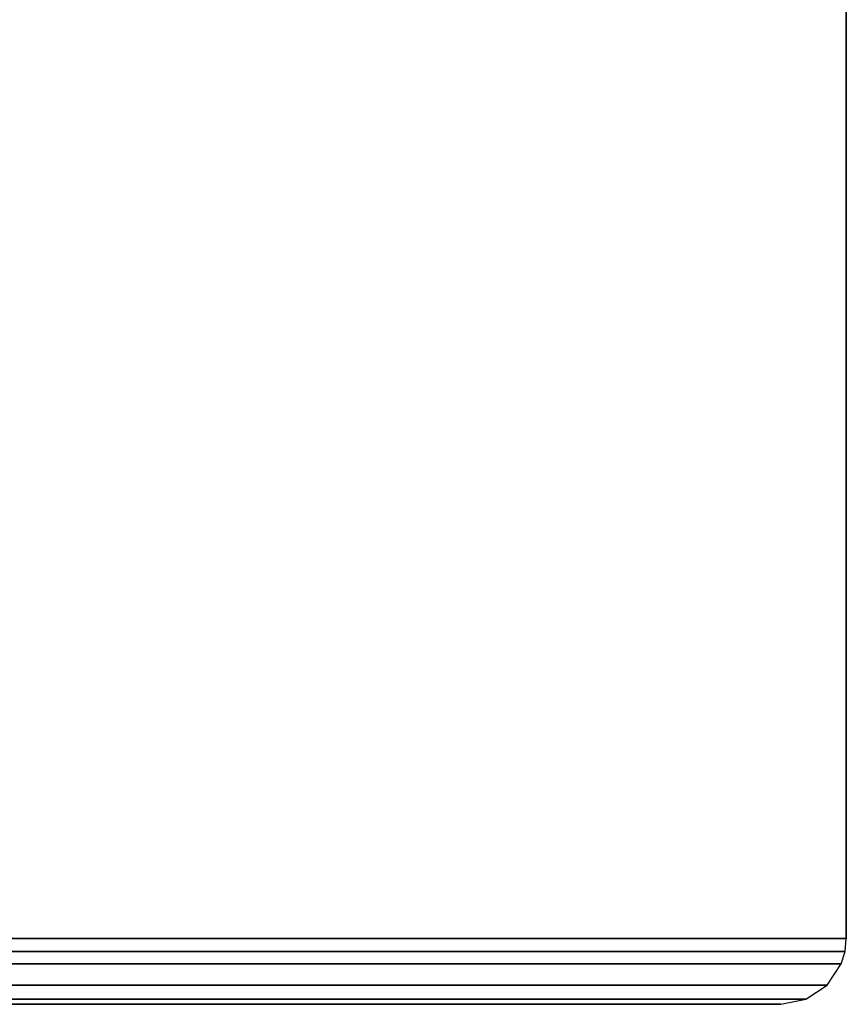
# Model space of a CAD drawing. Extents: x 0.1 to 26.5, y -19.1 to 0.
# Tile 281 of 304: x 17.1 to 18.3, y -3 to -1.5. Entities that reach past the tile are written whole.
import ezdxf

# ---------------------------------------------------------------- set-up
doc = ezdxf.new("R2010")
doc.units = 0
doc.header["$LTSCALE"] = 2.54
doc.layers.get('0').update_dxf_attribs({"linetype": 'CONTINUOUS'})

# ---------------------------------------------------------------- blocks, each defined once
blk = doc.blocks.new('7777_STL')
at = {"color": 0}
for p, q in [((18.3131, -2.9, 11.9683), (18.3131, 0, 11.9683)), ((18.3131, 0, 23.9683), (18.3131, -2.9, 23.9683)), ((18.3131, 0, 23.9683), (18.3131, -2.9, 23.9683)), ((18.3131, -2.9, 11.9683), (18.3131, 0, 11.9683)), ((8.3131, -2.9, 23.9683), (18.3131, -2.9, 23.9683)), ((18.3131, -2.9, 11.9683), (8.3131, -2.9, 11.9683)), ((8.3131, -2.9, 23.9683), (18.3131, -2.9, 23.9683)), ((18.3131, -2.9, 11.9683), (8.3131, -2.9, 11.9683)), ((18.3112, -2.9195, 23.9664), (18.3131, -2.9, 23.9683)), ((18.3112, -2.9195, 23.9664), (18.3131, -2.9, 23.9683)), ((18.3112, -2.9195, 11.9703), (18.3131, -2.9, 11.9683)), ((18.3112, -2.9195, 11.9703), (18.3131, -2.9, 11.9683)), ((18.3131, -2.9, 23.9683), (18.3131, -2.9, 11.9683)), ((18.3131, -2.9, 23.9683), (18.3131, -2.9, 11.9683)), ((8.315, -2.9195, 23.9664), (18.3112, -2.9195, 23.9664)), ((8.315, -2.9195, 23.9664), (18.3112, -2.9195, 23.9664)), ((18.3112, -2.9195, 11.9703), (8.315, -2.9195, 11.9703)), ((18.3112, -2.9195, 11.9703), (8.315, -2.9195, 11.9703)), ((18.3055, -2.9383, 23.9607), (18.3112, -2.9195, 23.9664)), ((18.3055, -2.9383, 23.9607), (18.3112, -2.9195, 23.9664)), ((18.3055, -2.9383, 11.976), (18.3112, -2.9195, 11.9703)), ((18.3055, -2.9383, 11.976), (18.3112, -2.9195, 11.9703)), ((18.3112, -2.9195, 23.9664), (18.3112, -2.9195, 11.9703)), ((18.3112, -2.9195, 23.9664), (18.3112, -2.9195, 11.9703)), ((8.3207, -2.9383, 23.9607), (18.3055, -2.9383, 23.9607)), ((8.3207, -2.9383, 23.9607), (18.3055, -2.9383, 23.9607)), ((18.3055, -2.9383, 11.976), (8.3207, -2.9383, 11.976)), ((18.3055, -2.9383, 11.976), (8.3207, -2.9383, 11.976)), ((18.2838, -2.9707, 23.9391), (18.3055, -2.9383, 23.9607)), ((18.2838, -2.9707, 23.9391), (18.3055, -2.9383, 23.9607)), ((18.2838, -2.9707, 11.9976), (18.3055, -2.9383, 11.976)), ((18.2838, -2.9707, 11.9976), (18.3055, -2.9383, 11.976)), ((18.3055, -2.9383, 23.9607), (18.3055, -2.9383, 11.976)), ((18.3055, -2.9383, 23.9607), (18.3055, -2.9383, 11.976)), ((8.3424, -2.9707, 23.9391), (18.2838, -2.9707, 23.9391)), ((8.3424, -2.9707, 23.9391), (18.2838, -2.9707, 23.9391)), ((18.2838, -2.9707, 11.9976), (8.3424, -2.9707, 11.9976)), ((18.2838, -2.9707, 11.9976), (8.3424, -2.9707, 11.9976)), ((18.2514, -2.9924, 23.9066), (18.2838, -2.9707, 23.9391)), ((18.2514, -2.9924, 23.9066), (18.2838, -2.9707, 23.9391)), ((18.2514, -2.9924, 12.0301), (18.2838, -2.9707, 11.9976)), ((18.2514, -2.9924, 12.0301), (18.2838, -2.9707, 11.9976)), ((18.2838, -2.9707, 23.9391), (18.2838, -2.9707, 11.9976)), ((18.2838, -2.9707, 23.9391), (18.2838, -2.9707, 11.9976)), ((8.3749, -2.9924, 23.9066), (18.2514, -2.9924, 23.9066)), ((8.3749, -2.9924, 23.9066), (18.2514, -2.9924, 23.9066)), ((18.2514, -2.9924, 12.0301), (8.3749, -2.9924, 12.0301)), ((18.2514, -2.9924, 12.0301), (8.3749, -2.9924, 12.0301)), ((18.2131, -3, 23.8683), (8.4131, -3, 23.8683)), ((8.4131, -3, 12.0683), (18.2131, -3, 12.0683)), ((18.2131, -3, 23.8683), (8.4131, -3, 23.8683)), ((8.4131, -3, 12.0683), (18.2131, -3, 12.0683)), ((18.2131, -3, 23.8683), (18.2514, -2.9924, 23.9066)), ((18.2131, -3, 23.8683), (18.2514, -2.9924, 23.9066)), ((18.2131, -3, 12.0683), (18.2514, -2.9924, 12.0301)), ((18.2131, -3, 12.0683), (18.2514, -2.9924, 12.0301)), ((18.2131, -3, 12.0683), (18.2131, -3, 23.8683)), ((18.2131, -3, 12.0683), (18.2131, -3, 23.8683)), ((18.2514, -2.9924, 23.9066), (18.2514, -2.9924, 12.0301)), ((18.2514, -2.9924, 23.9066), (18.2514, -2.9924, 12.0301))]:
    blk.add_line(p, q, dxfattribs=at)
blk = doc.blocks.new('GROUP_2')
at = {"color": 0}
blk.add_blockref('7777_STL', (-0.1316, 19.1037, -0.1597), dxfattribs=at)

msp = doc.modelspace()

# ---------------------------------------------------------------- block references
at = {"color": 0}
msp.add_blockref('GROUP_2', (0.1316, -19.1037, 0.1597), dxfattribs=at)

doc.saveas('drawing.dxf')
